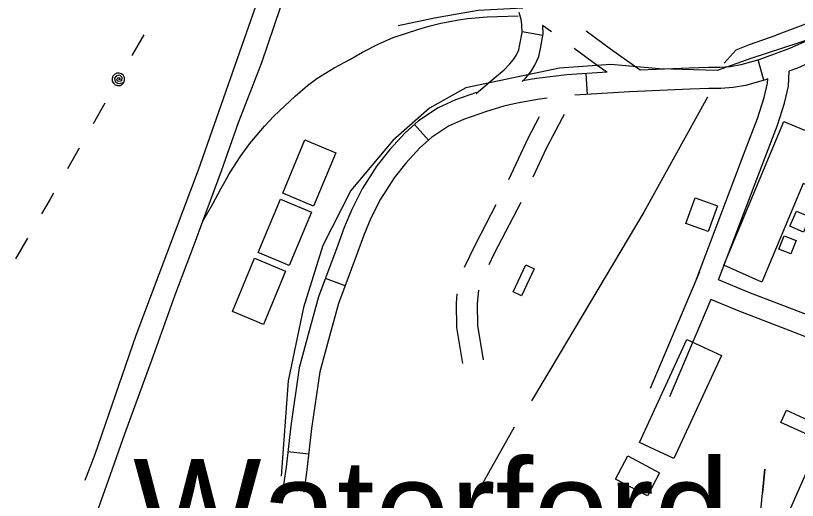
# Model space of a CAD drawing. Extents: x 3535183 to 3573198, y 534952 to 560562.
# Drawn here: x 3552355 to 3553471, y 543270 to 543961 of the extents above; entities that cross this region are included whole.
import ezdxf

# ---------------------------------------------------------------- set-up
doc = ezdxf.new("R2010")
doc.units = 0
for name, color, linetype in [('V-BLDG-OTLN', 7, 'Continuous'), ('V-RAIL-TRAK', 7, 'Continuous'), ('V-ROAD-CNTR', 7, 'Continuous'), ('V-TOPO-GNAM-IDEN', 7, 'Continuous'), ('V-TOPO-SHOR', 7, 'Continuous'), ('V-UTIL-LINE', 7, 'Continuous')]:
    doc.layers.add(name, color=color, linetype=linetype)

msp = doc.modelspace()

# ---------------------------------------------------------------- linework, layer by layer
at = {"layer": 'V-BLDG-OTLN'}
for points in [[(3553366, 543605.4), (3553451.8, 543810.4), (3553505.4, 543787.9), (3553487, 543744.1), (3553496.2, 543740.3), (3553487.1, 543718.7), (3553479.3, 543721.9), (3553420.1, 543580.9)], [(3552736.4, 543708), (3552767.9, 543784), (3552812.1, 543765.6), (3552780.5, 543689.6)], [(3552701.5, 543623.5), (3552733, 543699.5), (3552777.2, 543681.1), (3552745.6, 543605.1)], [(3553357.1, 543690.2), (3553343.6, 543653.3), (3553311.8, 543665), (3553325.3, 543701.6)], [(3553489, 543674.1), (3553479.9, 543652.6), (3553460.4, 543660.8), (3553469.6, 543682.3)], [(3553469.2, 543640.6), (3553461.9, 543621.6), (3553444.6, 543628.3), (3553452, 543647.3)], [(3552664.5, 543539.3), (3552696.1, 543615.3), (3552740.3, 543596.9), (3552708.7, 543520.9)], [(3553095.4, 543600.1), (3553077.4, 543561.6), (3553065.5, 543567.2), (3553083.6, 543605.8)], [(3553362.6, 543476.4), (3553294.7, 543329.7), (3553245.5, 543352.4), (3553313.4, 543499.2)], [(3553455.3, 543398.3), (3553498.6, 543378.5), (3553490.8, 543361.4), (3553447.4, 543381.1)], [(3553228.8, 543333.2), (3553274.4, 543309.1), (3553257.1, 543276.2), (3553211.4, 543300.2)]]:
    msp.add_lwpolyline(points, close=True, dxfattribs=at)
at = {"layer": 'V-RAIL-TRAK'}
for points in [[(3552470.9, 543252.2), (3552485, 543290.5), (3552511, 543364.7), (3552551.9, 543476.3), (3552582.7, 543563), (3552610.4, 543635.8), (3552622.4, 543668.3), (3552648.9, 543740.1), (3552673.3, 543809), (3552706.3, 543894.3), (3552733.3, 543972.8)], [(3552622.4, 543668.3), (3552636.4, 543693.1), (3552648.2, 543714.1), (3552653.8, 543724.4), (3552659.4, 543734.7), (3552666, 543745.3), (3552675.7, 543759.8), (3552689.5, 543779), (3552700, 543791.2), (3552710.5, 543803.5), (3552723.8, 543817.9), (3552739.2, 543832.6), (3552754.1, 543846.4), (3552771.7, 543861.5), (3552785.2, 543871.5), (3552809.8, 543886.7), (3552832.1, 543899), (3552850.4, 543909.2), (3552873.6, 543921), (3552894.1, 543930.2), (3552911.8, 543936.1), (3552930.8, 543942), (3552946.7, 543946.6), (3552962.1, 543950.4), (3552972.7, 543952.6), (3552987.2, 543955.6), (3553000, 543957.3), (3553028, 543959.7), (3553072.6, 543961.1)]]:
    msp.add_lwpolyline(points, dxfattribs=at)
at = {"layer": 'V-ROAD-CNTR'}
for p, q in [((3553078.2, 543938.9), (3553107.8, 543933.7)), ((3553423, 543869.2), (3553414.9, 543898.1)), ((3553171.4, 543849), (3553169.5, 543878.9)), ((3552944.2, 543783.5), (3552924.4, 543806)), ((3552825.4, 543575.8), (3552797.3, 543586.2)), ((3552773.5, 543335.8), (3552743.6, 543339.1))]:
    msp.add_line(p, q, dxfattribs=at)
for points in [[(3553828.6, 544074.8), (3553824.9, 544065.4), (3553790.5, 543980.6), (3553757.3, 543943), (3553729.5, 543937), (3553657.1, 543949.3), (3553604, 543961.4), (3553560.7, 543958), (3553496.2, 543930.1), (3553404.8, 543900.4), (3553356.6, 543883.3), (3553273.7, 543885.4), (3553204.7, 543891.6), (3553131.3, 543886.4), (3552997.8, 543858.4), (3552945.7, 543829.5), (3552893.6, 543783.2), (3552833.4, 543711.7), (3552793.8, 543633.2), (3552766, 543544.9), (3552744.2, 543440.3), (3552734, 543304.6)], [(3553012.6, 543850.4), (3553035.2, 543869.6), (3553052.6, 543884.2), (3553060.7, 543892.5), (3553066, 543898.7), (3553069.6, 543904.7), (3553073.3, 543912.7), (3553075, 543920.3), (3553078, 543937.5), (3553077.7, 543948.9), (3553076.6, 543955.9), (3553073.9, 543965.7)], [(3553769.4, 543941.8), (3553669.8, 543958.3), (3553618, 543965.1), (3553589.1, 543965.2), (3553568.5, 543960.6), (3553543.5, 543951.7), (3553513.1, 543939.3), (3553487.9, 543927), (3553460, 543914.3), (3553416.2, 543898.5), (3553390.1, 543891.1), (3553375.7, 543888.5), (3553360.3, 543887.5), (3553344, 543887.3), (3553316.7, 543886.5), (3553246.7, 543883.5)], [(3553120, 543938.2), (3553107.2, 543947.4)], [(3553078.1, 543867.3), (3553082.9, 543872.3), (3553090.4, 543881.2), (3553096.1, 543890.5), (3553101.9, 543903), (3553104.4, 543914.4), (3553108, 543935.2), (3553107.7, 543947.3)], [(3553246.5, 543883.5), (3553204.3, 543913.5), (3553169.7, 543939.1)], [(3553757, 543913.5), (3553665.4, 543928.7), (3553616.1, 543935.1), (3553592.4, 543935.2), (3553576.9, 543931.7), (3553554.2, 543923.6), (3553525.4, 543911.9), (3553500.7, 543899.8), (3553471.3, 543886.5), (3553459, 543882)], [(3553198.9, 543880.5), (3553186.7, 543889.2), (3553152.3, 543914.6)], [(3553199.6, 543880.9), (3553141.7, 543877.1), (3553098.6, 543871.9), (3553078.8, 543868.4)], [(3553358.6, 543584.5), (3553424.6, 543758.2), (3553442.5, 543805), (3553452.4, 543836.5), (3553458.4, 543860.8), (3553459.1, 543882.1)], [(3553428.6, 543871.1), (3553425.4, 543869.9), (3553396.8, 543861.9), (3553379.5, 543858.7), (3553361.6, 543857.5), (3553344.6, 543857.3), (3553317.7, 543856.5), (3553242.7, 543853.3), (3553231.4, 543852.8), (3553153.4, 543847.8)], [(3553325.5, 543581.6), (3553396.5, 543768.9), (3553414.1, 543814.8), (3553423.5, 543844.6), (3553428.5, 543865), (3553428.7, 543871.1)], [(3553012.8, 543851.5), (3552983.1, 543841.1), (3552958.3, 543829.9), (3552930.4, 543811.2), (3552911, 543794.1), (3552889.1, 543770.4), (3552870.9, 543747.3), (3552849.6, 543714.4), (3552834.9, 543685), (3552823.9, 543659.2), (3552815, 543633.8), (3552787.6, 543560.1), (3552774.2, 543511.9), (3552759.8, 543459.1), (3552747.8, 543376.2), (3552741.2, 543317.1), (3552736.2, 543282.6)], [(3553114, 543843.5), (3553103, 543842.2), (3553071.2, 543836.5), (3553051.8, 543832.3), (3553027, 543824.8), (3552994.3, 543813.2), (3552972.9, 543803.5), (3552948.7, 543787.4), (3552932, 543772.7), (3552911.9, 543750.9), (3552895.3, 543729.8), (3552875.7, 543699.5), (3552862.1, 543672.4), (3552851.9, 543648.3), (3552843.2, 543623.6), (3552816.2, 543550.9), (3552803.2, 543503.9), (3552789.2, 543453), (3552777.5, 543372.4), (3552770.9, 543313.2), (3552766.3, 543281.3)], [(3553058.9, 543727.7), (3553086.6, 543786.7), (3553102.9, 543817.5)], [(3553093.9, 543731.5), (3553113.5, 543773.3), (3553135.8, 543815.7), (3553138.6, 543820.9)], [(3552996, 543602.6), (3553011.3, 543634.8), (3553041, 543691.9)], [(3553031, 543606.4), (3553038.2, 543621.4), (3553076.7, 543695.4)], [(3553331.5, 543595.9), (3553260.7, 543429.4)], [(3553570.9, 543501.5), (3553401.6, 543566.4), (3553358.3, 543584.6)], [(3553023, 543470.4), (3553014.7, 543519.1), (3553014.2, 543550.1), (3553016.2, 543569.5)], [(3552993.4, 543465.3), (3552984.7, 543516.3), (3552984.2, 543551.4), (3552985.5, 543564.5)], [(3553558.1, 543474.3), (3553390.4, 543538.6), (3553347.4, 543556.6), (3553288.3, 543417.7)], [(3553370.7, 543014.9), (3553370.6, 543027.5), (3553377, 543053.9), (3553390.9, 543098), (3553472.2, 543283.2), (3553538.2, 543431.9)]]:
    msp.add_lwpolyline(points, dxfattribs=at)
at = {"layer": 'V-TOPO-SHOR'}
for points in [[(3552809.4, 544307.5), (3552813.1, 544290.8), (3552811.1, 544283.9), (3552774.9, 544178.3), (3552703.5, 543992.3), (3552615.7, 543740.8), (3552526.7, 543505.1), (3552468.1, 543335.1), (3552453.7, 543298.2)], [(3553733.1, 544166.3), (3553696.3, 544116.4), (3553622.1, 544031.4), (3553539.7, 543970.7), (3553440.8, 543933.7)], [(3552901.3, 543947.2), (3552953, 543958.3), (3553015.1, 543969), (3553079, 543972.5)], [(3553366.5, 543893.7), (3553383.4, 543912.4), (3553402.9, 543920.4), (3553440.8, 543933.7)], [(3553342.9, 543845), (3553252, 543680.8), (3553119.2, 543458), (3553091.7, 543411.8)], [(3553066.8, 543374.5), (3552952.7, 543171.3), (3552846.8, 542991.8), (3552745.4, 542819.1), (3552667.2, 542704.6), (3552649.6, 542677.5)]]:
    msp.add_lwpolyline(points, dxfattribs=at)
at = {"layer": 'V-UTIL-LINE'}
for points in [[(3552538, 543933.9), (3552521.1, 543904.4)], [(3552501.8, 543870.5), (3552504.6, 543870.7), (3552503.1, 543872.5), (3552500.4, 543872.2), (3552499.2, 543869.5), (3552502.1, 543867.7), (3552506.7, 543868.8), (3552507, 543873.1), (3552503.6, 543876.5), (3552499.1, 543875.5), (3552496.1, 543872.2), (3552497, 543867.5), (3552501.6, 543864.5), (3552509.6, 543866), (3552510.7, 543869.4), (3552510.4, 543872.9), (3552508.9, 543876), (3552506.2, 543878.3), (3552502.9, 543879.4), (3552499.4, 543879.2), (3552496.2, 543877.6), (3552493.9, 543874.9), (3552492.8, 543871.6), (3552493.1, 543868.1), (3552494.6, 543865), (3552497.3, 543862.7), (3552500.6, 543861.6), (3552504.1, 543861.8), (3552507.3, 543863.4), (3552509.6, 543866)], [(3552482.4, 543836.6), (3552465.6, 543807.1)], [(3552445.7, 543772.4), (3552428.9, 543742.8)], [(3552409, 543708.1), (3552404.2, 543699.6), (3552392.1, 543678.6)], [(3552372.1, 543644), (3552355.1, 543614.6)], [(3552987.8, 541670), (3553268.2, 541729.2), (3553341.2, 542495.5), (3553366.8, 542719.7), (3553424.5, 543314.2)], [(3553424.5, 543314.2), (3553421.2, 543280.3)]]:
    msp.add_lwpolyline(points, dxfattribs=at)

# ---------------------------------------------------------------- texts
at = {"layer": 'V-TOPO-GNAM-IDEN'}
msp.add_text('Waterford', height=145, rotation=359.9763, dxfattribs=at).set_placement((3552522.8, 543183.8))

doc.saveas('drawing.dxf')
